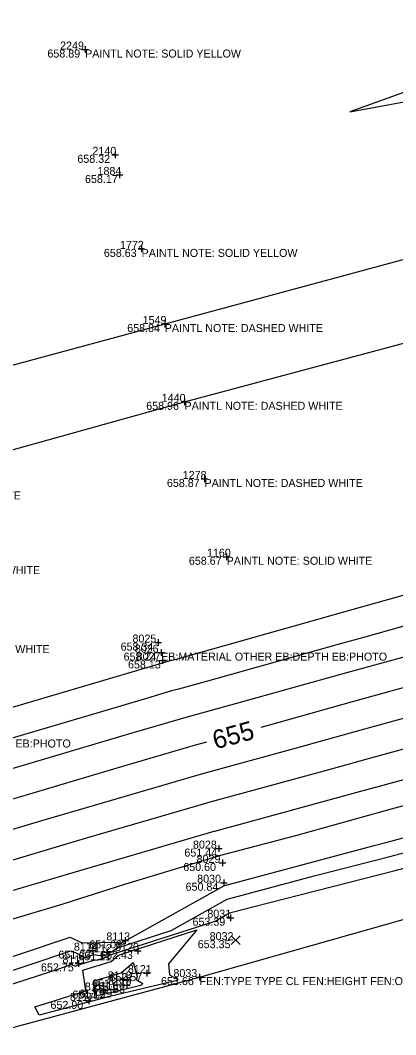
# Model space of a CAD drawing. Extents: x 2129350 to 2137777, y 657588 to 659885.
# Drawn here: x 2135042.3 to 2135098.6, y 659106.1 to 659258.2 of the extents above; entities that cross this region are included whole.
import ezdxf

# ---------------------------------------------------------------- set-up
doc = ezdxf.new("R2010")
doc.units = 0
for name, color, linetype in [('DT_X_Contour_Major', 7, 'Continuous'), ('DT_X_Contour_Minor', 7, 'Continuous'), ('DT_X_TIN_Hull', 7, 'Continuous'), ('PV_X_COP', 7, 'Continuous'), ('SV_X_Random_Point', 7, 'Continuous'), ('SV_X_Shot_Marker', 7, 'Continuous'), ('SV_X_Text_Comment', 7, 'Continuous'), ('SV_X_Text_Elevation', 7, 'Continuous'), ('SV_X_Text_Name', 7, 'Continuous')]:
    doc.layers.add(name, color=color, linetype=linetype)

msp = doc.modelspace()

# ---------------------------------------------------------------- linework, layer by layer
at = {"layer": 'DT_X_Contour_Major'}
for points in [[(2135174.46, 659179.41), (2135164.99, 659177.88), (2135164.53, 659177.74), (2135163.84, 659177.5), (2135149.78, 659173.58), (2135139.92, 659170.14), (2135126.74, 659166.44), (2135116.24, 659162.74), (2135103.49, 659159.15), (2135092.28, 659156.09), (2135079.47, 659152.49), (2135078.35, 659152.18)], [(2135070.24, 659149.97), (2135068.2, 659149.41), (2135067.52, 659149.22), (2135056.8, 659146.08), (2135043.7, 659142.21), (2135031.5, 659138.6), (2135020.45, 659135.37), (2135019.5, 659135.12), (2135006.54, 659131.29), (2134995.4, 659128.4), (2134982.75, 659124.67), (2134974.12, 659122.44)]]:
    msp.add_lwpolyline(points, dxfattribs=at)
at = {"layer": 'DT_X_Contour_Minor'}
for points in [[(2135151.19, 659263.74), (2135129.26, 659256.98), (2135119.08, 659253.8), (2135105.41, 659249.57), (2135105.24, 659249.51), (2135105.18, 659249.49), (2135099.91, 659247.4), (2135091.72, 659244.43), (2135103.66, 659246.63), (2135105.82, 659247.09), (2135106.1, 659247.16), (2135108.78, 659247.78), (2135130.39, 659253), (2135134.97, 659254.07), (2135154.69, 659258.82)], [(2135207.27, 659206.04), (2135193.18, 659201.03), (2135187.24, 659198.97), (2135177.78, 659196.07), (2135172.32, 659194.18), (2135160.99, 659190.56), (2135160.66, 659190.44), (2135155.37, 659188.75), (2135138.49, 659183.54), (2135137.25, 659183.18), (2135136.75, 659183.03), (2135121.95, 659178.7), (2135113.11, 659175.85), (2135111.74, 659175.42), (2135109.27, 659174.68), (2135089.18, 659169.02), (2135089.03, 659168.98), (2135065.28, 659162.29), (2135064.97, 659162.21), (2135063.73, 659161.86), (2135063.43, 659161.77), (2135039.77, 659154.77)], [(2135211.05, 659198.34), (2135191.51, 659192.64), (2135186.88, 659192.03), (2135166.42, 659186.1), (2135162.76, 659185.51), (2135162.07, 659185.31), (2135161.87, 659185.24), (2135140.93, 659179.39), (2135137.84, 659178.31), (2135117.63, 659172.65), (2135114.15, 659171.42), (2135093.95, 659165.73), (2135090.12, 659164.69), (2135070.01, 659159.02), (2135066.04, 659157.94), (2135065, 659157.65), (2135061.22, 659156.54), (2135041.08, 659150.59)], [(2135198.69, 659189.08), (2135188.13, 659187.68), (2135171.96, 659183), (2135163.88, 659181.69), (2135163.3, 659181.53), (2135162.85, 659181.37), (2135145.35, 659176.48), (2135138.88, 659174.22), (2135122.19, 659169.55), (2135115.19, 659167.08), (2135098.72, 659162.44), (2135091.2, 659160.39), (2135074.74, 659155.75), (2135067.12, 659153.67), (2135066.26, 659153.43), (2135059.01, 659151.31), (2135042.39, 659146.4), (2135026.91, 659141.82)], [(2135213.03, 659181.95), (2135190.61, 659179), (2135183.04, 659176.8), (2135166.11, 659174.06), (2135165.76, 659173.96), (2135164.82, 659173.64), (2135154.21, 659170.67), (2135140.97, 659166.05), (2135131.3, 659163.34), (2135117.28, 659158.4), (2135108.26, 659155.86), (2135093.36, 659151.8), (2135084.2, 659149.22), (2135069.27, 659145.14), (2135068.79, 659145), (2135054.59, 659140.85), (2135045.01, 659138.02), (2135036.09, 659135.38)], [(2135206.01, 659176.52), (2135191.86, 659174.65), (2135188.58, 659173.7), (2135167.22, 659170.25), (2135166.99, 659170.18), (2135165.81, 659169.77), (2135158.64, 659167.77), (2135142.01, 659161.97), (2135135.85, 659160.24), (2135118.33, 659154.06), (2135113.03, 659152.57), (2135094.45, 659147.5), (2135088.93, 659145.95), (2135070.35, 659140.87), (2135070.05, 659140.79), (2135052.38, 659135.62), (2135046.33, 659133.83), (2135040.68, 659132.16)], [(2135206.37, 659173.44), (2135193.14, 659170.66), (2135190.26, 659169.92), (2135188.71, 659169.73), (2135168.34, 659166.43), (2135168.21, 659166.4), (2135166.79, 659165.91), (2135163.06, 659164.86), (2135143.05, 659157.88), (2135140.41, 659157.14), (2135119.37, 659149.72), (2135117.8, 659149.28), (2135095.53, 659143.2), (2135093.66, 659142.68), (2135071.43, 659136.61), (2135071.31, 659136.58), (2135050.17, 659130.39), (2135047.64, 659129.64), (2135045.28, 659128.95), (2135023.8, 659122.66)], [(2135200.25, 659168.99), (2135194.56, 659167.8), (2135179.52, 659163.97), (2135171.41, 659162.94), (2135169.45, 659162.62), (2135169.44, 659162.62), (2135167.77, 659162.04), (2135167.49, 659161.96), (2135161.85, 659159.99), (2135144.74, 659154.06), (2135136.86, 659151.52), (2135121.58, 659146.34), (2135120.47, 659145.99), (2135106.98, 659142.45), (2135096.46, 659139.53), (2135083.55, 659135.94), (2135072.33, 659133.01), (2135057.95, 659128.67), (2135048.68, 659125.72), (2135030.59, 659120.32)], [(2135037.51, 659114.56), (2135049.89, 659118.71), (2135050.55, 659118.44), (2135052.03, 659117.72), (2135053.33, 659118.13), (2135054.59, 659117.93), (2135055.33, 659118.17), (2135056.89, 659119.15), (2135064.91, 659121.75), (2135073.3, 659126.44), (2135073.51, 659126.49), (2135086.36, 659129.94), (2135097.69, 659132.82), (2135109.69, 659136.04), (2135121.82, 659139.1), (2135133.51, 659142.6), (2135143.1, 659145.1), (2135159.58, 659150.12), (2135166.64, 659151.98), (2135169.78, 659152.83), (2135170.61, 659153.04), (2135186.7, 659157.38), (2135194.93, 659159.49), (2135209.82, 659163.49)], [(2135028.14, 659113.51), (2135049.79, 659120.76), (2135049.9, 659120.71), (2135051.54, 659119.91), (2135057.13, 659119.99), (2135056.99, 659119.6), (2135057.98, 659120.22), (2135058.32, 659120.33), (2135072.91, 659128.49), (2135072.95, 659128.5), (2135095.34, 659134.51), (2135097.1, 659134.96), (2135119.38, 659140.94), (2135121.11, 659141.37), (2135122.77, 659141.87), (2135144.73, 659147.6), (2135148.02, 659148.6), (2135168.63, 659154.01), (2135169.41, 659154.22), (2135171.74, 659154.83), (2135175.84, 659155.94), (2135196.01, 659161.12), (2135199.52, 659162.06)], [(2135026.22, 659108.92), (2135046.87, 659115.62), (2135050, 659116.67), (2135050.56, 659116.43), (2135051.08, 659116.6), (2135052.21, 659116.97), (2135053.54, 659117.38), (2135053.86, 659117.33), (2135055.4, 659117.83), (2135055.79, 659118.08), (2135071.5, 659123.17), (2135073.68, 659124.39), (2135074.06, 659124.49), (2135077.38, 659125.37), (2135098.29, 659130.68), (2135099.99, 659131.13)], [(2135051.71, 659115.79), (2135053.79, 659116.46), (2135054.03, 659116.53), (2135055.55, 659117.02), (2135055.93, 659117.13), (2135057.03, 659118.07), (2135068.76, 659121.86), (2135064.52, 659116.74), (2135064.69, 659115.11), (2135065.93, 659114.41), (2135065.82, 659114.28), (2135055.72, 659111.87), (2135045.16, 659109.07), (2135044.48, 659110.3), (2135051.82, 659112.63), (2135052.16, 659112.73), (2135051.71, 659115.79)], [(2135053.67, 659111.96), (2135053.35, 659114.18), (2135054.33, 659114.5), (2135055.29, 659114.77), (2135055.94, 659114.98), (2135057.42, 659115.39), (2135059.24, 659116.95), (2135059.81, 659114.91), (2135059.67, 659114.4), (2135060.68, 659113.83), (2135060.4, 659113.49), (2135054.58, 659112.1), (2135053.67, 659111.96)]]:
    msp.add_lwpolyline(points, dxfattribs=at)
at = {"layer": 'DT_X_TIN_Hull'}
msp.add_lwpolyline([(2134339.8, 658900.97), (2134383.27, 658929.14), (2134438.63, 658944.81), (2134484.26, 658949.93), (2134535.84, 658964.93), (2134589.33, 658980.68), (2134684.69, 659007.18), (2134781.08, 659033.65), (2134834.81, 659047.4), (2134874.97, 659059.96), (2134937.76, 659078.48), (2134974.62, 659089.26), (2135069.17, 659114.77), (2135119.62, 659129.04), (2135174.31, 659143.84), (2135216.92, 659155.82), (2135278.77, 659175.41), (2135358.06, 659199.71), (2135416.07, 659215.59), (2135505.42, 659239.1), (2135573.46, 659256.02)], dxfattribs=at)
at = {"layer": 'PV_X_COP'}
for points in [[(2135547.18, 659341.2), (2135498.35, 659328.82), (2135450.11, 659316.55), (2135401.76, 659303.54), (2135353.15, 659290.59), (2135304.88, 659278), (2135256.42, 659265.47), (2135208.54, 659251.89), (2135160.11, 659238.72), (2135111.86, 659225.57), (2135063.97, 659212.65), (2135015.7, 659199.59)], [(2134536.41, 659055.93), (2134584.63, 659068.49), (2134632.85, 659082.56), (2134681.18, 659095.41), (2134729.3, 659108.49), (2134777.5, 659121.73), (2134825.62, 659134.79), (2134874.04, 659148.15), (2134922.3, 659161.49), (2134970.42, 659174.45), (2135018.69, 659187.56), (2135066.93, 659200.99), (2135115.08, 659213.86), (2135163, 659227.16), (2135211.7, 659240.81), (2135259.71, 659253.66), (2135307.87, 659266.85), (2135356.61, 659279.29), (2135404.78, 659292.12), (2135453.04, 659304.51), (2135501.4, 659316.76), (2135549.86, 659329.4)]]:
    msp.add_lwpolyline(points, dxfattribs=at)
at = {"layer": 'SV_X_Random_Point'}
for p, q in [((2135073.92, 659119.63), (2135075.26, 659120.96)), ((2135073.92, 659120.96), (2135075.26, 659119.63))]:
    msp.add_line(p, q, dxfattribs=at)
at = {"layer": 'SV_X_Shot_Marker'}
for p, q in [((2135052.03, 659254.29), (2135052.03, 659253.29)), ((2135051.53, 659253.79), (2135052.53, 659253.79)), ((2135052.03, 659253.79), (2135052.03, 659253.79)), ((2135056.02, 659238.01), (2135057.02, 659238.01)), ((2135056.52, 659238.51), (2135056.52, 659237.51)), ((2135056.52, 659238.01), (2135056.52, 659238.01)), ((2135056.68, 659234.99), (2135057.68, 659234.99)), ((2135057.18, 659235.49), (2135057.18, 659234.49)), ((2135057.18, 659234.99), (2135057.18, 659234.99)), ((2135060, 659223.91), (2135061, 659223.91)), ((2135060.5, 659224.41), (2135060.5, 659223.41)), ((2135060.5, 659223.91), (2135060.5, 659223.91)), ((2135063.97, 659213.15), (2135063.97, 659212.15)), ((2135063.47, 659212.65), (2135064.47, 659212.65)), ((2135063.97, 659212.65), (2135063.97, 659212.65)), ((2135066.43, 659200.99), (2135067.43, 659200.99)), ((2135066.93, 659201.49), (2135066.93, 659200.49)), ((2135066.93, 659200.99), (2135066.93, 659200.99)), ((2135069.43, 659189.43), (2135070.43, 659189.43)), ((2135069.93, 659189.93), (2135069.93, 659188.93)), ((2135069.93, 659189.43), (2135069.93, 659189.43)), ((2135073.24, 659178.27), (2135073.24, 659177.27)), ((2135072.74, 659177.77), (2135073.74, 659177.77)), ((2135073.24, 659177.77), (2135073.24, 659177.77)), ((2135062.5, 659164.91), (2135063.5, 659164.91)), ((2135063, 659165.41), (2135063, 659164.41)), ((2135063, 659164.91), (2135063, 659164.91)), ((2135062.91, 659163.4), (2135063.91, 659163.4)), ((2135063.41, 659163.9), (2135063.41, 659162.9)), ((2135063.41, 659163.4), (2135063.41, 659163.4)), ((2135063.62, 659162.73), (2135063.62, 659161.73)), ((2135063.12, 659162.23), (2135064.12, 659162.23)), ((2135063.62, 659162.23), (2135063.62, 659162.23)), ((2135071.58, 659134.03), (2135072.58, 659134.03)), ((2135072.08, 659134.53), (2135072.08, 659133.53)), ((2135072.08, 659134.03), (2135072.08, 659134.03)), ((2135072.61, 659132.37), (2135072.61, 659131.37)), ((2135072.11, 659131.87), (2135073.11, 659131.87)), ((2135072.61, 659131.87), (2135072.61, 659131.87)), ((2135072.83, 659129.41), (2135072.83, 659128.41)), ((2135072.33, 659128.91), (2135073.33, 659128.91)), ((2135072.83, 659128.91), (2135072.83, 659128.91)), ((2135073.32, 659123.67), (2135074.32, 659123.67)), ((2135073.82, 659124.17), (2135073.82, 659123.17)), ((2135073.82, 659123.67), (2135073.82, 659123.67)), ((2135057.53, 659120.27), (2135058.53, 659120.27)), ((2135058.03, 659120.77), (2135058.03, 659119.77)), ((2135058.03, 659120.27), (2135058.03, 659120.27)), ((2135052.67, 659118.73), (2135053.67, 659118.73)), ((2135053.17, 659119.23), (2135053.17, 659118.23)), ((2135053.17, 659118.73), (2135053.17, 659118.73)), ((2135055.28, 659118.99), (2135055.28, 659117.99)), ((2135059.41, 659118.69), (2135060.41, 659118.69)), ((2135059.91, 659119.19), (2135059.91, 659118.19)), ((2135059.91, 659118.69), (2135059.91, 659118.69)), ((2135051.02, 659117.33), (2135051.02, 659116.33)), ((2135054.78, 659118.49), (2135055.78, 659118.49)), ((2135055.28, 659118.49), (2135055.28, 659118.49)), ((2135050.52, 659116.83), (2135051.52, 659116.83)), ((2135051.02, 659116.83), (2135051.02, 659116.83)), ((2135061.29, 659115.87), (2135061.29, 659114.87)), ((2135057.76, 659114.42), (2135058.76, 659114.42)), ((2135058.26, 659114.92), (2135058.26, 659113.92)), ((2135058.26, 659114.42), (2135058.26, 659114.42)), ((2135058.27, 659114.07), (2135058.27, 659113.07)), ((2135060.79, 659115.37), (2135061.79, 659115.37)), ((2135061.29, 659115.37), (2135061.29, 659115.37)), ((2135068.67, 659114.77), (2135069.67, 659114.77)), ((2135069.17, 659115.27), (2135069.17, 659114.27)), ((2135069.17, 659114.77), (2135069.17, 659114.77)), ((2135054.31, 659112.75), (2135055.31, 659112.75)), ((2135054.81, 659113.25), (2135054.81, 659112.25)), ((2135054.81, 659112.75), (2135054.81, 659112.75)), ((2135055.84, 659112.9), (2135056.84, 659112.9)), ((2135056.34, 659113.4), (2135056.34, 659112.4)), ((2135056.34, 659112.9), (2135056.34, 659112.9)), ((2135057.77, 659113.57), (2135058.77, 659113.57)), ((2135058.27, 659113.57), (2135058.27, 659113.57)), ((2135052.08, 659111.2), (2135053.08, 659111.2)), ((2135052.58, 659111.7), (2135052.58, 659110.7)), ((2135052.58, 659111.2), (2135052.58, 659111.2))]:
    msp.add_line(p, q, dxfattribs=at)

# ---------------------------------------------------------------- texts
at = {"layer": 'DT_X_Contour_Major'}
msp.add_text('655', height=2.8, rotation=15.2698, dxfattribs=at).set_placement((2135071.57, 659148.88))
at = {"layer": 'SV_X_Text_Comment'}
for s, p in [('PAINTL NOTE: SOLID YELLOW', (2135052.03, 659252.59)), ('PAINTL NOTE: SOLID YELLOW', (2135060.5, 659222.71)), ('PAINTL NOTE: DASHED WHITE', (2135063.97, 659211.45)), ('PAINTL NOTE: DASHED WHITE', (2135066.93, 659199.79)), ('PAINTL NOTE: DASHED WHITE', (2135069.93, 659188.23)), ('PAINTL NOTE: DASHED WHITE', (2135018.69, 659186.36)), ('PAINTL NOTE: DASHED WHITE', (2135021.57, 659175.16)), ('PAINTL NOTE: SOLID WHITE', (2135073.24, 659176.57)), ('PAINTL NOTE: SOLID WHITE', (2135024.88, 659163.33)), ('EB:MATERIAL OTHER EB:DEPTH EB:PHOTO', (2135063.41, 659162.2)), ('EB:MATERIAL OTHER EB:DEPTH EB:PHOTO', (2135016, 659149.18)), ('FEN:TYPE TYPE CL FEN:HEIGHT FEN:OWNER FEN:PHOTO', (2135069.17, 659113.57))]:
    msp.add_text(s, height=1.2, dxfattribs=at).set_placement(p)
at = {"layer": 'SV_X_Text_Elevation'}
for s, p in [('658.89', (2135046.38, 659252.59)), ('658.32', (2135050.87, 659236.81)), ('658.17', (2135052.01, 659233.79)), ('658.63', (2135054.84, 659222.71)), ('658.84', (2135058.34, 659211.45)), ('658.96', (2135061.19, 659199.79)), ('658.87', (2135064.29, 659188.23)), ('658.67', (2135067.58, 659176.57)), ('658.34', (2135057.35, 659163.7)), ('658.24', (2135057.8, 659162.2)), ('658.13', (2135058.46, 659161.03)), ('651.44', (2135066.91, 659132.83)), ('650.60', (2135066.74, 659130.67)), ('650.84', (2135067.09, 659127.71)), ('653.39', (2135068.13, 659122.47)), ('651.00', (2135052.65, 659119.07)), ('653.35', (2135068.91, 659119.1)), ('651.23', (2135048.02, 659117.54)), ('651.11', (2135051.02, 659117.29)), ('652.43', (2135054.28, 659117.49)), ('652.75', (2135045.42, 659115.63)), ('651.48', (2135053.07, 659113.22)), ('652.57', (2135055.67, 659114.17)), ('653.66', (2135063.41, 659113.57)), ('651.15', (2135050.12, 659111.55)), ('651.29', (2135051.18, 659111.7)), ('651.58', (2135053.09, 659112.37)), ('652.90', (2135046.84, 659110))]:
    msp.add_text(s, height=1.2, dxfattribs=at).set_placement(p)
at = {"layer": 'SV_X_Text_Name'}
for s, p in [('2249', (2135048.28, 659253.79)), ('2140', (2135053.13, 659238.01)), ('1884', (2135053.89, 659234.99)), ('1772', (2135057.25, 659223.91)), ('1549', (2135060.65, 659212.65)), ('1440', (2135063.51, 659200.99)), ('1278', (2135066.66, 659189.43)), ('1160', (2135070.29, 659177.77)), ('8025', (2135059.13, 659164.91)), ('8026', (2135059.47, 659163.4)), ('8027', (2135059.76, 659162.23)), ('8028', (2135068.2, 659134.03)), ('8029', (2135068.74, 659131.87)), ('8030', (2135068.83, 659128.91)), ('8031', (2135070.35, 659123.67)), ('8113', (2135055.21, 659120.27)), ('8032', (2135070.7, 659120.3)), ('8114', (2135050.35, 659118.73)), ('8112', (2135052.46, 659118.49)), ('8120', (2135056.53, 659118.69)), ('8111', (2135048.63, 659116.83)), ('8118', (2135055.43, 659114.42)), ('8121', (2135058.44, 659115.37)), ('8033', (2135065.27, 659114.77)), ('8115', (2135051.99, 659112.75)), ('8116', (2135053.44, 659112.9)), ('8119', (2135055.43, 659113.57)), ('8117', (2135049.76, 659111.2))]:
    msp.add_text(s, height=1.2, dxfattribs=at).set_placement(p)

doc.saveas('drawing.dxf')
